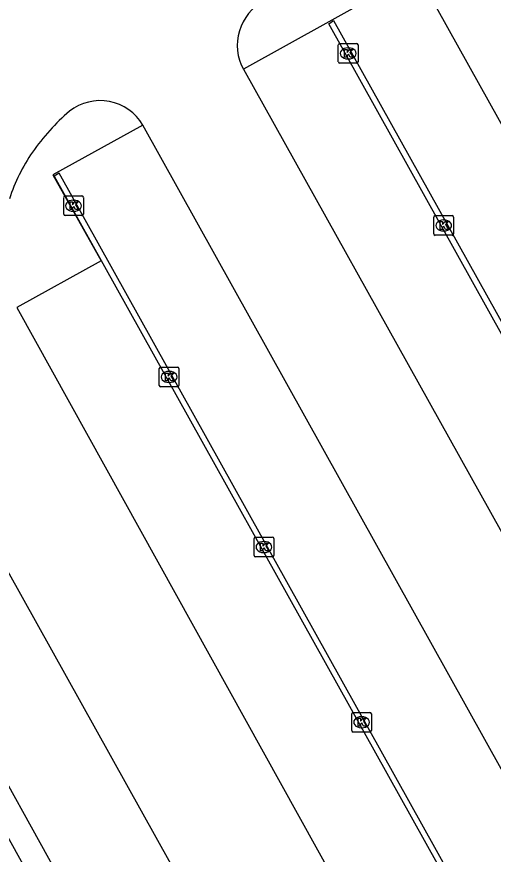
# Model space of a CAD drawing. Extents: x 156414 to 157775, y 382335 to 383765.
# Drawn here: x 157473.97 to 157498.16, y 382876.26 to 382918.78 of the extents above; entities that cross this region are included whole.
import ezdxf

# ---------------------------------------------------------------- set-up
doc = ezdxf.new("R2010")
doc.units = 0
for name, color, linetype in [('IMGEO_Kolk', 7, 'Continuous'), ('IMGEO_Parkeervlak_gesloten', 7, 'Continuous'), ('IMGEO_Rijbaan_lokaal_gesloten', 7, 'Continuous'), ('IMGEO_Rijbaan_lokaal_open', 7, 'Continuous'), ('IMGEO_Voetpad_open', 7, 'Continuous')]:
    doc.layers.add(name, color=color, linetype=linetype)

msp = doc.modelspace()

# ---------------------------------------------------------------- linework, layer by layer
at = {"layer": 'IMGEO_Kolk'}
for p, q in [((157490.294, 382916.499), (157490.294, 382917.351)), ((157490.369, 382917.425), (157491.221, 382917.425)), ((157490.782, 382917.205), (157490.807, 382917.205)), ((157491.295, 382917.351), (157491.295, 382916.499)), ((157490.805, 382916.645), (157490.78, 382916.645)), ((157491.221, 382916.425), (157490.369, 382916.425)), ((157476.349, 382908.763), (157476.349, 382909.615)), ((157476.424, 382909.689), (157477.276, 382909.689)), ((157476.837, 382909.469), (157476.862, 382909.469)), ((157477.35, 382909.615), (157477.35, 382908.763)), ((157477.276, 382908.689), (157476.424, 382908.689)), ((157476.86, 382908.909), (157476.835, 382908.909)), ((157495.144, 382907.76), (157495.144, 382908.612)), ((157495.219, 382908.686), (157496.071, 382908.686)), ((157496.145, 382908.612), (157496.145, 382907.76)), ((157495.632, 382908.466), (157495.657, 382908.466)), ((157495.655, 382907.906), (157495.63, 382907.906)), ((157496.071, 382907.686), (157495.219, 382907.686)), ((157481.202, 382900.068), (157481.202, 382900.92)), ((157481.277, 382900.994), (157482.129, 382900.994)), ((157482.203, 382900.92), (157482.203, 382900.068)), ((157481.69, 382900.774), (157481.715, 382900.774)), ((157481.713, 382900.214), (157481.688, 382900.214)), ((157482.129, 382899.994), (157481.277, 382899.994)), ((157486.016, 382891.432), (157486.016, 382892.284)), ((157486.091, 382892.358), (157486.943, 382892.358)), ((157486.504, 382892.138), (157486.529, 382892.138)), ((157487.017, 382892.284), (157487.017, 382891.432)), ((157486.527, 382891.578), (157486.502, 382891.578)), ((157486.943, 382891.358), (157486.091, 382891.358)), ((157491.048, 382883.462), (157491.9, 382883.462)), ((157490.973, 382882.536), (157490.973, 382883.388)), ((157491.461, 382883.242), (157491.486, 382883.242)), ((157491.974, 382883.388), (157491.974, 382882.536)), ((157491.484, 382882.682), (157491.459, 382882.682)), ((157491.9, 382882.462), (157491.048, 382882.462))]:
    msp.add_line(p, q, dxfattribs=at)
for points in [[(157490.294, 382916.499), (157490.294, 382917.351)], [(157490.369, 382917.425), (157491.221, 382917.425)], [(157490.615, 382917.125), (157490.738, 382917.125), (157490.738, 382916.974), (157490.868, 382917.125), (157491.032, 382917.125), (157490.886, 382916.974), (157491.039, 382916.725), (157490.887, 382916.725), (157490.802, 382916.889), (157490.738, 382916.822), (157490.738, 382916.725), (157490.615, 382916.725), (157490.615, 382917.125)], [(157491.295, 382917.351), (157491.295, 382916.499)], [(157491.221, 382916.425), (157490.369, 382916.425)], [(157476.349, 382908.763), (157476.349, 382909.615)], [(157476.424, 382909.689), (157477.276, 382909.689)], [(157477.35, 382909.615), (157477.35, 382908.763)], [(157476.67, 382909.389), (157476.793, 382909.389), (157476.793, 382909.238), (157476.923, 382909.389), (157477.087, 382909.389), (157476.941, 382909.238), (157477.094, 382908.989), (157476.942, 382908.989), (157476.857, 382909.153), (157476.793, 382909.086), (157476.793, 382908.989), (157476.67, 382908.989), (157476.67, 382909.389)], [(157477.276, 382908.689), (157476.424, 382908.689)], [(157495.144, 382907.76), (157495.144, 382908.612)], [(157495.219, 382908.686), (157496.071, 382908.686)], [(157496.145, 382908.612), (157496.145, 382907.76)], [(157495.465, 382908.386), (157495.588, 382908.386), (157495.588, 382908.235), (157495.718, 382908.386), (157495.882, 382908.386), (157495.736, 382908.235), (157495.889, 382907.986), (157495.737, 382907.986), (157495.652, 382908.15), (157495.588, 382908.083), (157495.588, 382907.986), (157495.465, 382907.986), (157495.465, 382908.386)], [(157496.071, 382907.686), (157495.219, 382907.686)], [(157481.202, 382900.068), (157481.202, 382900.92)], [(157481.277, 382900.994), (157482.129, 382900.994)], [(157482.203, 382900.92), (157482.203, 382900.068)], [(157481.523, 382900.694), (157481.646, 382900.694), (157481.646, 382900.543), (157481.776, 382900.694), (157481.94, 382900.694), (157481.794, 382900.543), (157481.947, 382900.294), (157481.795, 382900.294), (157481.71, 382900.458), (157481.646, 382900.391), (157481.646, 382900.294), (157481.523, 382900.294), (157481.523, 382900.694)], [(157482.129, 382899.994), (157481.277, 382899.994)], [(157486.016, 382891.432), (157486.016, 382892.284)], [(157486.091, 382892.358), (157486.943, 382892.358)], [(157486.337, 382892.058), (157486.46, 382892.058), (157486.46, 382891.907), (157486.59, 382892.058), (157486.754, 382892.058), (157486.608, 382891.907), (157486.761, 382891.658), (157486.609, 382891.658), (157486.524, 382891.822), (157486.46, 382891.755), (157486.46, 382891.658), (157486.337, 382891.658), (157486.337, 382892.058)], [(157487.017, 382892.284), (157487.017, 382891.432)], [(157486.943, 382891.358), (157486.091, 382891.358)], [(157491.048, 382883.462), (157491.9, 382883.462)], [(157490.973, 382882.536), (157490.973, 382883.388)], [(157491.294, 382883.162), (157491.417, 382883.162), (157491.417, 382883.011), (157491.547, 382883.162), (157491.711, 382883.162), (157491.565, 382883.011), (157491.718, 382882.762), (157491.566, 382882.762), (157491.481, 382882.926), (157491.417, 382882.859), (157491.417, 382882.762), (157491.294, 382882.762), (157491.294, 382883.162)], [(157491.974, 382883.388), (157491.974, 382882.536)], [(157491.9, 382882.462), (157491.048, 382882.462)]]:
    msp.add_lwpolyline(points, dxfattribs=at)
for centre, start, end in [((157490.371, 382917.349), 91.552, 178.448), ((157490.371, 382917.349), 91.552, 178.448), ((157491.219, 382917.349), 1.552, 88.448), ((157491.219, 382917.349), 1.552, 88.448), ((157490.371, 382916.501), 181.552, 268.448), ((157490.371, 382916.501), 181.552, 268.448), ((157491.219, 382916.501), 271.552, 358.448), ((157491.219, 382916.501), 271.552, 358.448), ((157476.426, 382909.613), 91.552, 178.448), ((157476.426, 382909.613), 91.552, 178.448), ((157477.274, 382909.613), 1.552, 88.448), ((157477.274, 382909.613), 1.552, 88.448), ((157476.426, 382908.765), 181.552, 268.448), ((157476.426, 382908.765), 181.552, 268.448), ((157477.274, 382908.765), 271.552, 358.448), ((157477.274, 382908.765), 271.552, 358.448), ((157495.221, 382908.61), 91.552, 178.448), ((157495.221, 382908.61), 91.552, 178.448), ((157496.069, 382908.61), 1.552, 88.448), ((157496.069, 382908.61), 1.552, 88.448), ((157495.221, 382907.762), 181.552, 268.448), ((157495.221, 382907.762), 181.552, 268.448), ((157496.069, 382907.762), 271.552, 358.448), ((157496.069, 382907.762), 271.552, 358.448), ((157481.279, 382900.918), 91.552, 178.448), ((157481.279, 382900.918), 91.552, 178.448), ((157482.127, 382900.918), 1.552, 88.448), ((157482.127, 382900.918), 1.552, 88.448), ((157481.279, 382900.07), 181.552, 268.448), ((157481.279, 382900.07), 181.552, 268.448), ((157482.127, 382900.07), 271.552, 358.448), ((157482.127, 382900.07), 271.552, 358.448), ((157486.093, 382892.282), 91.552, 178.448), ((157486.093, 382892.282), 91.552, 178.448), ((157486.941, 382892.282), 1.552, 88.448), ((157486.941, 382892.282), 1.552, 88.448), ((157486.093, 382891.434), 181.552, 268.448), ((157486.093, 382891.434), 181.552, 268.448), ((157486.941, 382891.434), 271.552, 358.448), ((157486.941, 382891.434), 271.552, 358.448), ((157491.05, 382883.386), 91.552, 178.448), ((157491.05, 382883.386), 91.552, 178.448), ((157491.898, 382883.386), 1.552, 88.448), ((157491.898, 382883.386), 1.552, 88.448), ((157491.05, 382882.538), 181.552, 268.448), ((157491.05, 382882.538), 181.552, 268.448), ((157491.898, 382882.538), 271.552, 358.448), ((157491.898, 382882.538), 271.552, 358.448)]:
    msp.add_arc(centre, 0.0765, start, end, dxfattribs=at)
for centre, major_axis, ratio, start_param, end_param in [((157490.781, 382916.925), (-0.387, 0.002), 0.722429, 4.712389, 7.853982), ((157490.806, 382916.925), (-0.39, 0.002), 0.717154, 1.570796, 4.712389), ((157476.836, 382909.189), (-0.387, 0.002), 0.722429, 4.712389, 7.853982), ((157476.861, 382909.189), (-0.39, 0.002), 0.717154, 1.570796, 4.712389), ((157495.631, 382908.186), (-0.387, 0.002), 0.722429, 4.712389, 7.853982), ((157495.656, 382908.186), (-0.39, 0.002), 0.717154, 1.570796, 4.712389), ((157481.689, 382900.494), (-0.387, 0.002), 0.722429, 4.712389, 7.853982), ((157481.714, 382900.494), (-0.39, 0.002), 0.717154, 1.570796, 4.712389), ((157486.503, 382891.858), (-0.387, 0.002), 0.722429, 4.712389, 7.853982), ((157486.528, 382891.858), (-0.39, 0.002), 0.717154, 1.570796, 4.712389), ((157491.46, 382882.962), (-0.387, 0.002), 0.722429, 4.712389, 7.853982), ((157491.485, 382882.962), (-0.39, 0.002), 0.717154, 1.570796, 4.712389)]:
    msp.add_ellipse(centre, major_axis=major_axis, ratio=ratio, start_param=start_param, end_param=end_param, dxfattribs=at)
at = {"layer": 'IMGEO_Parkeervlak_gesloten'}
for points in [[(157494.296, 382921.035), (157485.474, 382916.119)], [(157480.374, 382913.283), (157475.8, 382910.751), (157478.247, 382906.394), (157473.966, 382904.013)]]:
    msp.add_lwpolyline(points, dxfattribs=at)
at = {"layer": 'IMGEO_Rijbaan_lokaal_gesloten'}
for points in [[(157516.273, 382881.619), (157494.296, 382921.035)], [(157485.474, 382916.119), (157507.447, 382876.726)], [(157502.309, 382873.87), (157480.374, 382913.283)], [(157465.195, 382905.512), (157500.551, 382842.065)], [(157473.966, 382904.013), (157490.964, 382873.362)]]:
    msp.add_lwpolyline(points, dxfattribs=at)
for centre, radius, start, end in [((157487.708, 382917.334), 2.543, 118.1013, 208.5428), ((157478.195, 382911.996), 2.53, 30.5614, 127.8658), ((157484.178, 382905.3), 11.505, 130.918, 144.9408), ((157482.756, 382906.503), 9.651, 145.939, 161.6497)]:
    msp.add_arc(centre, radius, start, end, dxfattribs=at)
at = {"layer": 'IMGEO_Rijbaan_lokaal_open'}
for points in [[(157489.806, 382918.428), (157490.054, 382918.591), (157511.961, 382879.287), (157511.697, 382879.13), (157489.806, 382918.428)], [(157497.756, 382871.422), (157498.011, 382871.564), (157476.114, 382910.837), (157475.866, 382910.685), (157495.319, 382875.793)]]:
    msp.add_lwpolyline(points, dxfattribs=at)
at = {"layer": 'IMGEO_Voetpad_open'}
for points in [[(157463.525, 382897.835), (157463.584, 382897.728), (157478.573, 382870.65), (157485.801, 382857.698)], [(157484.622, 382857.065), (157462.384, 382897.254)]]:
    msp.add_lwpolyline(points, dxfattribs=at)

doc.saveas('drawing.dxf')
